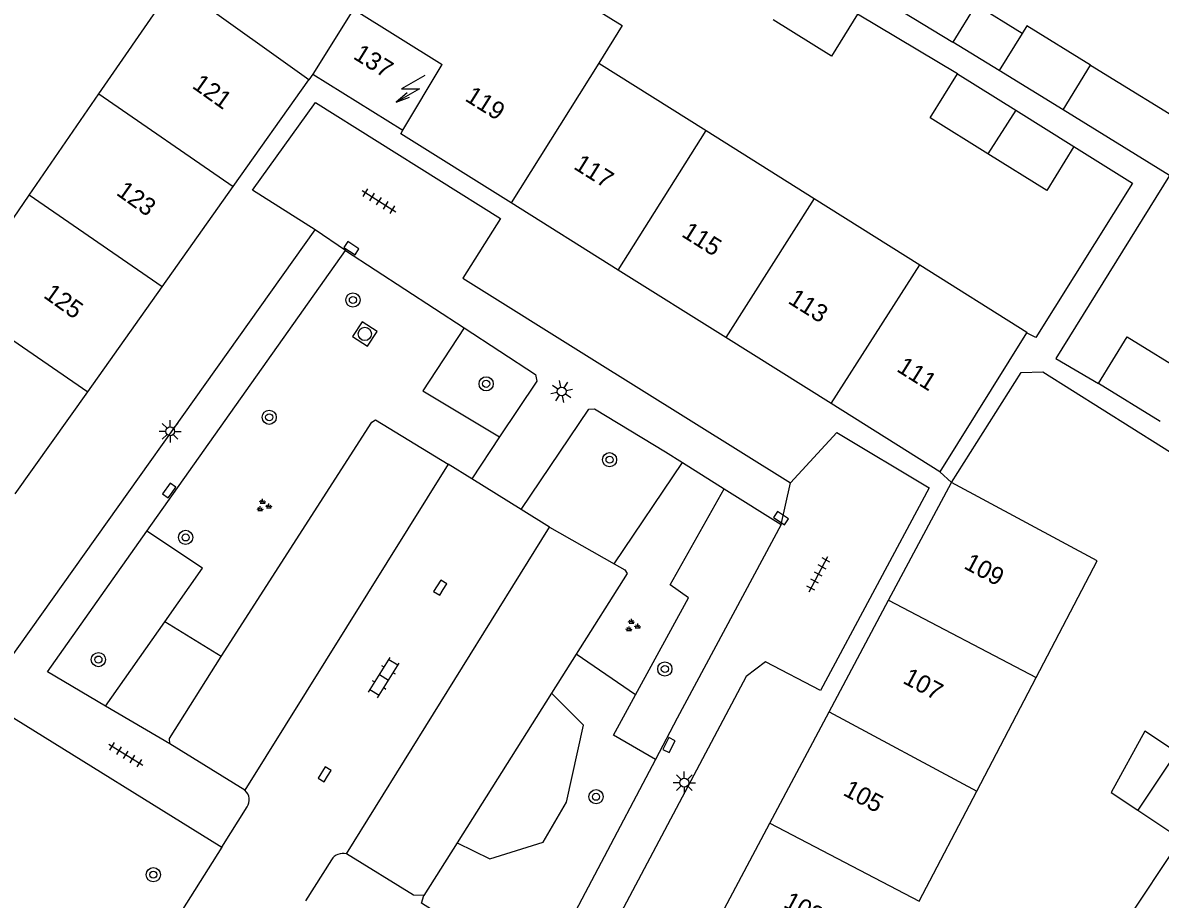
# Model space of a CAD drawing. Extents: x 128999 to 131010, y 395498 to 399007.
# Drawn here: x 130310.1 to 130374.2, y 398151.2 to 398200.6 of the extents above; entities that cross this region are included whole.
import ezdxf

# ---------------------------------------------------------------- set-up
doc = ezdxf.new("R2010")
doc.units = 0
for name, color, linetype in [('gg-afsc-erfafscheiding', 7, 'Continuous'), ('gg-anno-huisnummerreeks BGT', 7, 'Continuous'), ('gg-bbg-gedigitaliseerde bebouwing', 7, 'Continuous'), ('gg-bbg-gedigitaliseerde bijgebouw', 7, 'Continuous'), ('gg-bbg-hoofdgebouw', 7, 'Continuous'), ('gg-bbg-luifel en loopbrug', 7, 'Continuous'), ('gg-bbg-tussenscheiding', 7, 'Continuous'), ('gg-knt-verharding', 7, 'Continuous'), ('gg-knt-verharding nz', 7, 'Continuous'), ('gt-grn-groengrens', 7, 'Continuous'), ('gt-grn-weggrens', 7, 'Continuous'), ('gt-symb-boom', 7, 'Continuous'), ('gt-symb-groenvak', 7, 'Continuous'), ('gt-symb-klinker verharding', 7, 'Continuous'), ('gt-symb-kolk', 7, 'Continuous'), ('gt-symb-lichtmast', 7, 'Continuous'), ('gt-symb-rioolschacht', 7, 'Continuous'), ('gt-symb-tegel verharding', 7, 'Continuous'), ('gt-symb-trafo symbool', 7, 'Continuous')]:
    doc.layers.add(name, color=color, linetype=linetype)

# ---------------------------------------------------------------- blocks, each defined once
blk = doc.blocks.new('gt0-TEG1')
at = {"layer": 'gt-symb-tegel verharding'}
for p, q in [((-1.125, 0), (1.125, 0)), ((-0.9, -0.25), (-0.9, 0.25)), ((-0.45, -0.25), (-0.45, 0.25)), ((0, -0.25), (0, 0.25)), ((0.45, -0.25), (0.45, 0.25)), ((0.9, -0.25), (0.9, 0.25))]:
    blk.add_line(p, q, dxfattribs=at)
blk = doc.blocks.new('gt0-HSP')
at = {"layer": 'gt-symb-trafo symbool'}
for points in [[(0.771, 0.746), (-0.529, -0.004), (0.471, -0.004), (-0.829, -0.754)], [(-0.217, -0.24), (-0.829, -0.754), (-0.077, -0.48)]]:
    blk.add_lwpolyline(points, dxfattribs=at)
blk = doc.blocks.new('gt0-KOLK')
at = {"layer": 'gt-symb-kolk'}
blk.add_lwpolyline([(0, 0), (0.375, 0), (0.375, 0.4), (-0.375, 0.4), (-0.375, 0), (0, 0)], dxfattribs=at)
blk = doc.blocks.new('gt0-GRVAK')
at = {"layer": 'gt-symb-groenvak'}
for p, q in [((-0.11, 0.189), (-0.228, 0.24)), ((-0.182, 0.153), (0.088, 0.153)), ((-0.091, 0.211), (-0.156, 0.322)), ((-0.047, 0.214), (-0.047, 0.393)), ((-0.004, 0.211), (0.061, 0.322)), ((0.015, 0.189), (0.133, 0.24)), ((0.262, -0.052), (0.197, 0.059)), ((0.305, -0.049), (0.305, 0.13)), ((0.349, -0.052), (0.414, 0.059)), ((-0.245, -0.228), (-0.363, -0.177)), ((-0.318, -0.264), (-0.047, -0.264)), ((-0.226, -0.206), (-0.291, -0.095)), ((-0.183, -0.203), (-0.183, -0.024)), ((-0.139, -0.206), (-0.074, -0.095)), ((-0.12, -0.228), (-0.002, -0.177)), ((0.243, -0.074), (0.125, -0.023)), ((0.17, -0.11), (0.441, -0.11)), ((0.368, -0.074), (0.486, -0.023))]:
    blk.add_line(p, q, dxfattribs=at)
blk = doc.blocks.new('gt0-BOOM')
at = {"layer": 'gt-symb-boom'}
for radius in [0.4, 0.2]:
    blk.add_circle((0, 0), radius, dxfattribs=at)
blk = doc.blocks.new('gt0-RS')
at = {"layer": 'gt-symb-rioolschacht'}
blk.add_lwpolyline([(-0.5, -0.5), (0.5, -0.5), (0.5, 0.5), (-0.5, 0.5)], close=True, dxfattribs=at)
blk.add_circle((0, 0), 0.375, dxfattribs=at)
blk = doc.blocks.new('gt0-LMAST')
at = {"layer": 'gt-symb-lichtmast'}
for p, q in [((-0.182, 0.173), (-0.447, 0.438)), ((-0.005, 0.246), (-0.005, 0.621)), ((0.172, 0.173), (0.437, 0.438)), ((-0.255, -0.004), (-0.63, -0.004)), ((-0.182, -0.181), (-0.447, -0.446)), ((-0.005, -0.254), (-0.005, -0.629)), ((0.437, -0.446), (0.172, -0.181)), ((0.245, -0.004), (0.62, -0.004))]:
    blk.add_line(p, q, dxfattribs=at)
blk.add_circle((-0.005, -0.004), 0.25, dxfattribs=at)
blk = doc.blocks.new('gt0-KL1')
at = {"layer": 'gt-symb-klinker verharding'}
for p, q in [((-1.15, 0.3), (1.15, 0.3)), ((-1, -0.3), (-1, 0.3)), ((-0.5, 0.3), (-0.5, 0.45)), ((0, -0.3), (0, 0.3)), ((0.5, 0.3), (0.5, 0.45)), ((1, -0.3), (1, 0.3)), ((-1.15, -0.3), (1.15, -0.3)), ((-0.5, -0.45), (-0.5, -0.3)), ((0.5, -0.45), (0.5, -0.3))]:
    blk.add_line(p, q, dxfattribs=at)

msp = doc.modelspace()

# ---------------------------------------------------------------- linework, layer by layer
at = {"layer": 'gg-afsc-erfafscheiding'}
for p, q in [((130362.796, 398197.688), (130357.165, 398201.048)), ((130359.706, 398201.192), (130362.535, 398199.483)), ((130326.48, 398197.68), (130326.26, 398197.36)), ((130375.376, 398154.618), (130371.796, 398149.227))]:
    msp.add_line(p, q, dxfattribs=at)
for points in [[(130369.356, 398193.598), (130372.657, 398191.529), (130367.205, 398182.842), (130366.679, 398183.108)], [(130374.731, 398191.963), (130368.329, 398181.665), (130370.734, 398180.265)], [(130362.45, 398174.69), (130366.378, 398180.879), (130367.609, 398180.904), (130384.312, 398170.407), (130384.791, 398168.781), (130379.805, 398161.28)]]:
    msp.add_lwpolyline(points, dxfattribs=at)
at = {"layer": 'gg-bbg-gedigitaliseerde bebouwing'}
for p, q in [((130314.428, 398196.568), (130318.7, 398202.76)), ((130342.584, 398198.294), (130348.626, 398194.502)), ((130310.49, 398190.86), (130314.428, 398196.568)), ((130348.626, 398194.502), (130354.712, 398190.682)), ((130306.359, 398184.872), (130310.49, 398190.86)), ((130354.712, 398190.682), (130360.675, 398186.94)), ((130366.679, 398183.108), (130361.8, 398175.29)), ((130363.874, 398157.307), (130367.223, 398163.708)), ((130360.631, 398151.108), (130363.874, 398157.307))]:
    msp.add_line(p, q, dxfattribs=at)
for points in [[(130337.281, 398203.121), (130339.198, 398201.928), (130339.832, 398202.946), (130343.903, 398200.412), (130342.584, 398198.294)], [(130360.675, 398186.94), (130366.708, 398183.154), (130366.679, 398183.108)], [(130367.223, 398163.708), (130370.66, 398170.278), (130362.45, 398174.69)]]:
    msp.add_lwpolyline(points, dxfattribs=at)
at = {"layer": 'gg-bbg-gedigitaliseerde bijgebouw'}
for p, q in [((130366.438, 398199.964), (130365.148, 398197.872)), ((130362.796, 398197.688), (130366.076, 398195.643)), ((130368.739, 398195.658), (130365.148, 398197.872)), ((130366.076, 398195.643), (130369.356, 398193.598)), ((130374.731, 398191.963), (130368.739, 398195.658)), ((130374.219, 398178.122), (130370.734, 398180.265)), ((130375.13, 398159.506), (130372.952, 398156.23)), ((130372.952, 398156.23), (130375.376, 398154.618))]:
    msp.add_line(p, q, dxfattribs=at)
for points in [[(130357.165, 398201.048), (130355.694, 398198.689), (130352.406, 398200.739)], [(130370.291, 398198.188), (130366.706, 398200.399), (130366.438, 398199.964)], [(130370.291, 398198.188), (130376.274, 398194.499), (130374.731, 398191.963)], [(130364.51, 398193.194), (130361.259, 398195.221), (130362.796, 398197.688)], [(130369.356, 398193.598), (130367.818, 398191.132), (130364.51, 398193.194)], [(130370.734, 398180.265), (130372.348, 398182.889), (130375.832, 398180.747)]]:
    msp.add_lwpolyline(points, dxfattribs=at)
at = {"layer": 'gg-bbg-hoofdgebouw'}
for p, q in [((130326.26, 398197.36), (130318.7, 398202.76)), ((130328.759, 398201.331), (130326.48, 398197.68)), ((130326.48, 398197.68), (130331.55, 398194.52)), ((130321.996, 398191.352), (130326.26, 398197.36)), ((130317.986, 398185.702), (130321.996, 398191.352)), ((130343.686, 398186.638), (130337.646, 398190.422)), ((130349.743, 398182.843), (130343.686, 398186.638)), ((130313.792, 398179.793), (130317.986, 398185.702)), ((130355.676, 398179.126), (130349.743, 398182.843)), ((130309.712, 398174.044), (130313.792, 398179.793)), ((130361.8, 398175.29), (130355.676, 398179.126)), ((130358.911, 398168.051), (130362.45, 398174.69)), ((130355.564, 398161.772), (130358.911, 398168.051)), ((130352.221, 398155.5), (130355.564, 398161.772)), ((130348.85, 398149.176), (130352.221, 398155.5))]:
    msp.add_line(p, q, dxfattribs=at)
msp.add_lwpolyline([(130337.646, 398190.422), (130331.44, 398194.31), (130331.55, 398194.52)], dxfattribs=at)
at = {"layer": 'gg-bbg-luifel en loopbrug'}
msp.add_line((130365.148, 398197.872), (130362.535, 398199.483), dxfattribs=at)
for points in [[(130366.438, 398199.964), (130363.825, 398201.576), (130362.535, 398199.483)], [(130375.13, 398159.506), (130373.351, 398160.688), (130371.456, 398157.225), (130372.952, 398156.23)]]:
    msp.add_lwpolyline(points, dxfattribs=at)
at = {"layer": 'gg-bbg-tussenscheiding'}
for p, q in [((130328.759, 398201.331), (130333.761, 398198.215)), ((130331.55, 398194.52), (130333.761, 398198.215)), ((130342.584, 398198.294), (130337.646, 398190.422)), ((130368.739, 398195.658), (130370.291, 398198.188)), ((130314.428, 398196.568), (130321.996, 398191.352)), ((130366.076, 398195.643), (130364.51, 398193.194)), ((130343.686, 398186.638), (130348.626, 398194.502)), ((130317.986, 398185.702), (130310.49, 398190.86)), ((130354.712, 398190.682), (130349.743, 398182.843)), ((130355.676, 398179.126), (130360.675, 398186.94)), ((130306.359, 398184.872), (130313.792, 398179.793)), ((130358.911, 398168.051), (130367.223, 398163.708)), ((130355.564, 398161.772), (130363.874, 398157.307)), ((130352.221, 398155.5), (130360.631, 398151.108))]:
    msp.add_line(p, q, dxfattribs=at)
at = {"layer": 'gg-knt-verharding'}
for p, q in [((130307.803, 398162.487), (130326.6, 398188.9)), ((130317.133, 398171.942), (130328.318, 398187.739)), ((130328.318, 398187.739), (130334.994, 398183.384)), ((130342.049, 398181.737), (130353.39, 398174.66)), ((130337, 398177.245), (130335.437, 398174.889)), ((130335.437, 398174.889), (130334.1, 398175.72)), ((130347.298, 398175.801), (130349.652, 398174.325)), ((130336.822, 398174.028), (130335.437, 398174.889)), ((130338.208, 398173.166), (130336.822, 398174.028)), ((130349.652, 398174.325), (130352.859, 398172.314)), ((130339.81, 398172.17), (130338.208, 398173.166)), ((130339.81, 398172.17), (130343.457, 398170.11)), ((130341.309, 398165.019), (130339.916, 398162.812)), ((130339.916, 398162.812), (130334.61, 398154.399)), ((130318.413, 398159.957), (130314.8, 398162.09)), ((130322.65, 398157.349), (130318.413, 398159.957)), ((130321.346, 398154.156), (130322.77, 398156.41)), ((130321.346, 398154.156), (130311.052, 398137.867)), ((130334.61, 398154.399), (130332.738, 398151.431)), ((130327.519, 398153.442), (130326.055, 398151.124))]:
    msp.add_line(p, q, dxfattribs=at)
for points in [[(130326.6, 398188.9), (130323.07, 398191.15), (130326.62, 398196.08), (130337.05, 398189.54), (130334.93, 398186.18), (130342.049, 398181.737)], [(130334.994, 398183.384), (130339.015, 398180.761), (130339.088, 398180.394), (130337, 398177.245)], [(130321.313, 398164.879), (130329.799, 398178.088), (130330.004, 398178.205), (130334.1, 398175.72)], [(130338.208, 398173.166), (130342.031, 398178.81), (130342.347, 398178.827), (130346.341, 398176.401), (130347.298, 398175.801)], [(130353.39, 398174.66), (130355.99, 398177.5), (130361.19, 398174.39), (130355.08, 398162.96), (130351.97, 398164.59), (130350.88, 398163.76), (130330.68, 398125.68)], [(130314.8, 398162.09), (130311.526, 398164.023), (130317.133, 398171.942)], [(130352.859, 398172.314), (130347.002, 398161.415), (130345.772, 398159.08)], [(130343.457, 398170.11), (130344.059, 398169.77), (130344.176, 398169.565), (130341.309, 398165.019)], [(130318.413, 398159.957), (130318.396, 398160.273), (130321.313, 398164.879)], [(130298.508, 398145.75), (130302.186, 398151.029), (130309.605, 398161.432), (130321.346, 398154.156)], [(130345.772, 398159.08), (130339.288, 398146.764), (130332.603, 398151.001), (130332.738, 398151.431)], [(130332.738, 398151.431), (130332.155, 398151.452), (130328.37, 398153.77)]]:
    msp.add_lwpolyline(points, dxfattribs=at)
for centre, radius, start, end in [((130322.188, 398156.813), 0.708, 325.31703, 49.2483), ((130328.177, 398153.002), 0.792, 75.91609, 146.24012)]:
    msp.add_arc(centre, radius, start, end, dxfattribs=at)
at = {"layer": 'gg-knt-verharding nz'}
for p, q in [((130334.1, 398175.72), (130322.65, 398157.349)), ((130328.37, 398153.77), (130339.81, 398172.17))]:
    msp.add_line(p, q, dxfattribs=at)
at = {"layer": 'gt-grn-groengrens'}
for p, q in [((130343.457, 398170.11), (130347.298, 398175.801)), ((130314.8, 398162.09), (130318.133, 398166.836)), ((130321.313, 398164.879), (130318.133, 398166.836)), ((130344.648, 398162.716), (130341.309, 398165.019))]:
    msp.add_line(p, q, dxfattribs=at)
for points in [[(130334.994, 398183.384), (130332.68, 398179.837), (130337, 398177.245)], [(130344.648, 398162.716), (130347.633, 398168.188), (130346.61, 398168.918), (130349.652, 398174.325)], [(130318.133, 398166.836), (130320.255, 398169.86), (130317.133, 398171.942)], [(130334.61, 398154.399), (130336.445, 398153.482), (130339.457, 398154.423), (130340.775, 398156.682), (130341.716, 398161.012), (130339.916, 398162.812)], [(130345.772, 398159.08), (130343.41, 398160.447), (130344.648, 398162.716)]]:
    msp.add_lwpolyline(points, dxfattribs=at)
at = {"layer": 'gt-grn-weggrens'}
for p, q in [((130328.318, 398187.739), (130326.6, 398188.9)), ((130362.45, 398174.69), (130361.8, 398175.29)), ((130352.859, 398172.314), (130353.39, 398174.66))]:
    msp.add_line(p, q, dxfattribs=at)

# ---------------------------------------------------------------- block references
at = {"layer": 'gt-symb-boom'}
for p in [(130328.735, 398184.959), (130336.239, 398180.239), (130324.019, 398178.354), (130343.192, 398175.964), (130319.311, 398171.59), (130314.398, 398164.71), (130346.307, 398164.18), (130342.431, 398156.987), (130317.49, 398152.597)]:
    msp.add_blockref('gt0-BOOM', p, dxfattribs=at)
at = {"layer": 'gt-symb-groenvak'}
for p in [(130323.697, 398173.364), (130344.471, 398166.604)]:
    msp.add_blockref('gt0-GRVAK', p, dxfattribs=at)
at = {"layer": 'gt-symb-klinker verharding', "rotation": 58.12218352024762}
msp.add_blockref('gt0-KL1', (130330.479, 398163.696), dxfattribs=at)
at = {"layer": 'gt-symb-kolk'}
for p, rotation in [((130328.539, 398187.712), -33.086307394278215), ((130318.551, 398174.116), 54.6887865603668), ((130352.741, 398172.504), -33.0863073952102), ((130333.82, 398168.649), 58.1221835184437), ((130346.365, 398159.988), -117.76921269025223), ((130327.308, 398158.149), 58.1221835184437)]:
    msp.add_blockref('gt0-KOLK', p, dxfattribs=dict(at, rotation=rotation))
at = {"layer": 'gt-symb-lichtmast', "rotation": -33.08630739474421}
msp.add_blockref('gt0-LMAST', (130340.5, 398179.807), dxfattribs=at)
at = {"layer": 'gt-symb-lichtmast'}
for p in [(130318.443, 398177.566), (130347.405, 398157.781)]:
    msp.add_blockref('gt0-LMAST', p, dxfattribs=at)
at = {"layer": 'gt-symb-rioolschacht', "rotation": -33.086307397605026}
msp.add_blockref('gt0-RS', (130329.405, 398183.046), dxfattribs=at)
at = {"layer": 'gt-symb-tegel verharding'}
for p, rotation in [((130330.205, 398190.524), -32.08436154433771), ((130354.958, 398169.524), 61.89717643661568), ((130315.941, 398159.35), -31.798912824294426)]:
    msp.add_blockref('gt0-TEG1', p, dxfattribs=dict(at, rotation=rotation))
at = {"layer": 'gt-symb-trafo symbool'}
msp.add_blockref('gt0-HSP', (130332.008, 398196.854), dxfattribs=at)

# ---------------------------------------------------------------- texts
at = {"layer": 'gg-anno-huisnummerreeks BGT'}
for s, rotation, p in [('137', 328.1, (130328.697, 398198.581)), ('121', 324.6, (130319.624, 398196.935)), ('119', 327.9, (130334.994, 398196.214)), ('117', 327.9, (130341.113, 398192.38)), ('123', 324.6, (130315.35, 398190.914)), ('115', 327.9, (130347.196, 398188.569)), ('125', 324.6, (130311.248, 398185.134)), ('113', 327.9, (130353.191, 398184.813)), ('111', 327.9, (130359.31, 398180.98)), ('109', 331.9, (130363.095, 398169.874)), ('107', 331.9, (130359.654, 398163.418)), ('105', 331.9, (130356.29, 398157.107)), ('103', 331.9, (130352.933, 398150.809))]:
    msp.add_text(s, height=1, rotation=rotation, dxfattribs=at).set_placement(p)

doc.saveas('drawing.dxf')
